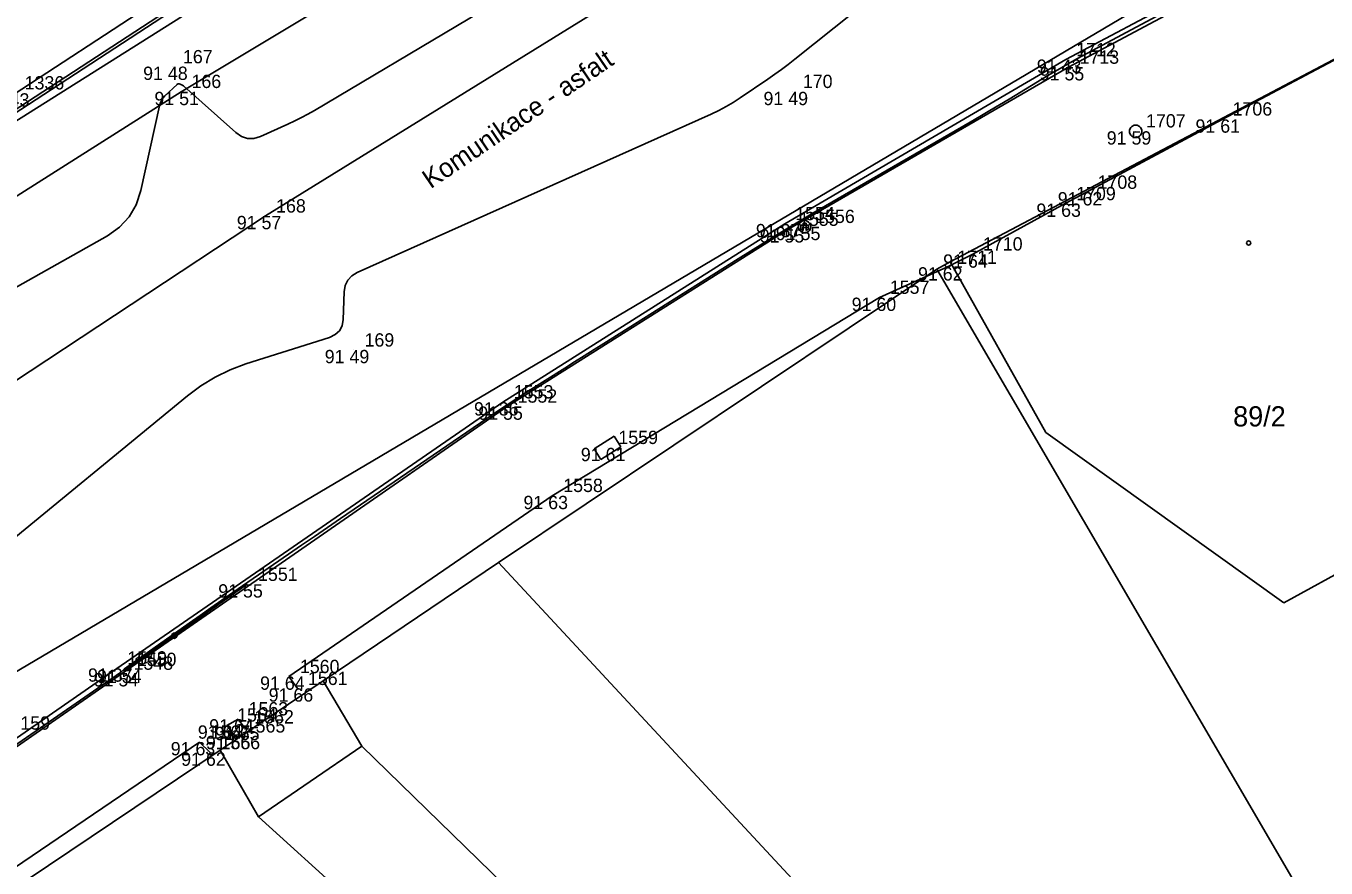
# Model space of a CAD drawing. Extents: x -711081 to -709338, y -1025122 to -1024092.
# Drawn here: x -710883.97 to -710856.62, y -1024997.03 to -1024979.31 of the extents above; entities that cross this region are included whole.
import ezdxf

# ---------------------------------------------------------------- set-up
doc = ezdxf.new("R2010")
doc.units = 0
for name, color, linetype in [('Ex_Minor Contours', 7, 'Continuous'), ('Z_betonova_konstrukce', 7, 'Continuous'), ('Z_body', 7, 'Continuous'), ('Z_body_cisla', 7, 'Continuous'), ('Z_body_vysky_redukovane', 7, 'Continuous'), ('Z_budova', 7, 'Continuous'), ('Z_katastr_cisla_stavebni', 7, 'Continuous'), ('Z_katastr_hranice', 7, 'Continuous'), ('Z_katastr_vnitrni_kresba', 7, 'Continuous'), ('Z_katastr_znacky_budov', 7, 'Continuous'), ('Z_komunikace', 7, 'Continuous'), ('Z_komunikace_osa', 7, 'Continuous'), ('Z_obruba', 7, 'Continuous'), ('Z_pilire', 7, 'Continuous'), ('Z_popisy', 7, 'Continuous'), ('Z_rozhranni', 7, 'Continuous'), ('Z_site_vodovod_znaky', 7, 'Continuous'), ('Z_sloupy', 7, 'Continuous'), ('Z_vdz12_plna', 7, 'Continuous'), ('Z_vstupy', 7, 'Continuous'), ('Z_zabradli', 7, 'Continuous'), ('Z_zabradli_znaky', 7, 'Continuous')]:
    doc.layers.add(name, color=color, linetype=linetype)

# ---------------------------------------------------------------- blocks, each defined once
blk = doc.blocks.new('POINT_DISPLAY')
blk.add_line((0, 0), (0, 0))
blk = doc.blocks.new('Z666')
for p, q in [((-0.25, 0.13), (-0.25, -0.13)), ((0.25, 0.13), (-0.25, 0.13)), ((0.25, -0.13), (0.25, 0.13)), ((-0.25, -0.13), (0.25, -0.13))]:
    blk.add_line(p, q)
blk = doc.blocks.new('Z614')
for p, q in [((-0.13, 0.03), (-0.1, 0.08)), ((-0.13, -0.03), (-0.13, 0.03)), ((-0.1, 0.08), (-0.08, 0.1)), ((-0.08, 0.1), (-0.03, 0.13)), ((-0.03, 0.13), (0.03, 0.13)), ((0.03, 0.13), (0.08, 0.1)), ((0.08, 0.1), (0.1, 0.08)), ((0.1, 0.08), (0.13, 0.03)), ((0.13, 0.03), (0.13, -0.03)), ((-0.1, -0.08), (-0.13, -0.03)), ((-0.08, -0.1), (-0.1, -0.08)), ((-0.03, -0.13), (-0.08, -0.1)), ((0.03, -0.13), (-0.03, -0.13)), ((0.08, -0.1), (0.03, -0.13)), ((0.1, -0.08), (0.08, -0.1)), ((0.13, -0.03), (0.1, -0.08))]:
    blk.add_line(p, q)
blk = doc.blocks.new('Z601')
for p, q in [((-0.13, 0.03), (-0.1, 0.08)), ((-0.13, -0.03), (-0.13, 0.03)), ((-0.1, 0.08), (-0.08, 0.1)), ((-0.08, 0.1), (-0.03, 0.13)), ((-0.08, 0.05), (-0.08, -0.05)), ((-0.03, 0.13), (0.03, 0.13)), ((-0.03, -0.08), (-0.03, 0.08)), ((-0.03, 0.08), (0.03, 0.08)), ((0.03, 0.13), (0.08, 0.1)), ((0.03, 0.08), (0.03, -0.08)), ((0.08, 0.1), (0.1, 0.08)), ((0.08, -0.05), (0.08, 0.05)), ((0.1, 0.08), (0.13, 0.03)), ((0.13, 0.03), (0.13, -0.03)), ((-0.1, -0.08), (-0.13, -0.03)), ((-0.08, -0.1), (-0.1, -0.08)), ((-0.08, -0.05), (-0.03, -0.08)), ((-0.03, -0.13), (-0.08, -0.1)), ((0.03, -0.13), (-0.03, -0.13)), ((0.03, -0.08), (0.08, -0.05)), ((0.08, -0.1), (0.03, -0.13)), ((0.1, -0.08), (0.08, -0.1)), ((0.13, -0.03), (0.1, -0.08))]:
    blk.add_line(p, q)
blk = doc.blocks.new('Z530')
for p, q in [((-0.05, 0.03), (-0.03, 0.05)), ((-0.05, -0.03), (-0.05, 0.03)), ((-0.03, 0.05), (0.03, 0.05)), ((-0.03, -0.03), (-0.03, 0.03)), ((-0.03, 0.03), (0.03, 0.03)), ((-0.03, -0.03), (0.03, 0.03)), ((0.03, 0.05), (0.05, 0.03)), ((0.03, 0.03), (0.03, -0.03)), ((0.05, 0.03), (0.05, -0.03)), ((-0.03, -0.05), (-0.05, -0.03)), ((0.03, -0.03), (-0.03, -0.03)), ((0.03, -0.05), (-0.03, -0.05)), ((0.05, -0.03), (0.03, -0.05))]:
    blk.add_line(p, q)

msp = doc.modelspace()

# ---------------------------------------------------------------- linework, layer by layer
at = {"layer": 'Ex_Minor Contours'}
for points in [[(-710871.44, -1024977.246), (-710877.904, -1024981.09), (-710878.04, -1024981.168), (-710878.179, -1024981.243), (-710878.319, -1024981.313), (-710878.462, -1024981.38), (-710879.036, -1024981.638), (-710879.176, -1024981.681), (-710879.31, -1024981.682), (-710879.438, -1024981.641), (-710879.558, -1024981.557), (-710880.649, -1024980.584), (-710880.66, -1024980.575), (-710880.671, -1024980.567), (-710880.683, -1024980.561), (-710880.696, -1024980.555), (-710880.748, -1024980.534), (-710880.76, -1024980.53), (-710880.772, -1024980.531), (-710880.783, -1024980.535), (-710880.793, -1024980.543), (-710881.048, -1024980.786), (-710881.09, -1024980.832), (-710881.123, -1024980.882), (-710881.149, -1024980.937), (-710881.166, -1024980.997), (-710881.555, -1024982.776), (-710881.651, -1024983.074), (-710881.8, -1024983.331), (-710882.003, -1024983.55), (-710882.259, -1024983.729), (-710887.334, -1024986.584)], [(-710886.31, -1024995.907), (-710881.984, -1024992.917), (-710881.976, -1024992.912), (-710881.969, -1024992.906), (-710881.962, -1024992.9), (-710881.955, -1024992.893), (-710881.928, -1024992.866), (-710881.921, -1024992.86), (-710881.914, -1024992.854), (-710881.907, -1024992.848), (-710881.899, -1024992.842), (-710880.54, -1024991.877), (-710880.31, -1024991.715), (-710880.08, -1024991.553), (-710879.849, -1024991.393), (-710879.618, -1024991.233), (-710878.448, -1024990.427), (-710878.176, -1024990.24), (-710877.904, -1024990.053), (-710877.631, -1024989.866), (-710877.359, -1024989.679), (-710874.276, -1024987.571), (-710874.074, -1024987.435), (-710873.871, -1024987.3), (-710873.667, -1024987.167), (-710873.462, -1024987.036), (-710872.639, -1024986.514), (-710872.433, -1024986.384), (-710872.228, -1024986.254), (-710872.022, -1024986.124), (-710871.816, -1024985.994), (-710868.992, -1024984.215), (-710868.471, -1024983.889), (-710867.946, -1024983.569), (-710867.419, -1024983.254), (-710866.889, -1024982.944), (-710864.111, -1024981.335), (-710863.905, -1024981.216), (-710863.699, -1024981.095), (-710863.494, -1024980.973), (-710863.29, -1024980.851), (-710862.473, -1024980.359), (-710862.268, -1024980.238), (-710862.062, -1024980.119), (-710861.854, -1024980.002), (-710861.645, -1024979.888), (-710857.928, -1024977.896)], [(-710884.784, -1024990.548), (-710880.576, -1024987.094), (-710880.293, -1024986.883), (-710879.993, -1024986.701), (-710879.678, -1024986.549), (-710879.347, -1024986.426), (-710877.588, -1024985.866), (-710877.466, -1024985.809), (-710877.378, -1024985.727), (-710877.322, -1024985.62), (-710877.3, -1024985.487), (-710877.278, -1024984.907), (-710877.256, -1024984.773), (-710877.203, -1024984.66), (-710877.118, -1024984.568), (-710877.002, -1024984.498), (-710869.556, -1024981.17), (-710869.397, -1024981.094), (-710869.243, -1024981.012), (-710869.092, -1024980.924), (-710868.945, -1024980.828), (-710868.366, -1024980.431), (-710868.222, -1024980.331), (-710868.079, -1024980.228), (-710867.939, -1024980.123), (-710867.8, -1024980.015), (-710866.554, -1024979.027)]]:
    msp.add_lwpolyline(points, dxfattribs=at)
at = {"layer": 'Z_betonova_konstrukce'}
for p, q in [((-710866.02, -1024985.03), (-710864.6, -1024984.39)), ((-710866.02, -1024985.03), (-710872.9, -1024989.2)), ((-710872.9, -1024989.2), (-710878.44, -1024993)), ((-710878.44, -1024993), (-710878.26, -1024993.25)), ((-710880.32, -1024994.38), (-710887.23, -1024999.07)), ((-710880.1, -1024994.6), (-710880.32, -1024994.38))]:
    msp.add_line(p, q, dxfattribs=at)
at = {"layer": 'Z_budova'}
for p, q in [((-710855.94, -1024979.76), (-710858.81, -1024981.28)), ((-710861.66, -1024982.81), (-710862.11, -1024983.05)), ((-710864.07, -1024984.12), (-710864.6, -1024984.39))]:
    msp.add_line(p, q, dxfattribs=at)
at = {"layer": 'Z_katastr_hranice'}
for p, q in [((-710871.97, -1024973.61), (-710899.64, -1024991.07)), ((-710890.97, -1024996.92), (-710857.57, -1024977.16)), ((-710856.09, -1024979.82), (-710864.53, -1024984.28)), ((-710864.53, -1024984.28), (-710864.81, -1024984.43)), ((-710864.81, -1024984.43), (-710874.03, -1024990.6)), ((-710864.81, -1024984.43), (-710856.72, -1024998.29)), ((-710874.03, -1024990.6), (-710877.72, -1024993.09)), ((-710858.27, -1025007.58), (-710874.03, -1024990.6)), ((-710877.72, -1024993.09), (-710879.89, -1024994.55)), ((-710879.89, -1024994.55), (-710883.95, -1024997.28))]:
    msp.add_line(p, q, dxfattribs=at)
at = {"layer": 'Z_katastr_vnitrni_kresba'}
for p, q in [((-710864.53, -1024984.28), (-710862.52, -1024987.87)), ((-710862.52, -1024987.87), (-710857.51, -1024991.45)), ((-710857.51, -1024991.45), (-710855.6, -1024990.4)), ((-710876.91, -1024994.47), (-710877.72, -1024993.09)), ((-710879.08, -1024995.95), (-710876.91, -1024994.47)), ((-710876.91, -1024994.47), (-710867.04, -1025004.05)), ((-710879.89, -1024994.55), (-710879.08, -1024995.95)), ((-710868.74, -1025005.31), (-710879.08, -1024995.95))]:
    msp.add_line(p, q, dxfattribs=at)
at = {"layer": 'Z_katastr_znacky_budov'}
msp.add_circle((-710858.252, -1024983.88), 0.0437, dxfattribs=at)
at = {"layer": 'Z_komunikace'}
for p, q in [((-710862.1, -1024980.02), (-710852.27, -1024974.81)), ((-710888.05, -1024983.59), (-710880.34, -1024978.56)), ((-710868.01, -1024983.48), (-710862.1, -1024980.02)), ((-710873.94, -1024987.23), (-710868.01, -1024983.48)), ((-710882.06, -1024992.83), (-710873.94, -1024987.23)), ((-710888.66, -1024997.41), (-710882.06, -1024992.83))]:
    msp.add_line(p, q, dxfattribs=at)
at = {"layer": 'Z_komunikace_osa'}
for p, q in [((-710878.93, -1024983.31), (-710869.43, -1024977.43)), ((-710887.53, -1024988.98), (-710878.93, -1024983.31))]:
    msp.add_line(p, q, dxfattribs=at)
at = {"layer": 'Z_obruba'}
for p, q in [((-710862.04, -1024980.18), (-710852.25, -1024974.95)), ((-710888.2, -1024983.35), (-710880.46, -1024978.29)), ((-710867.93, -1024983.59), (-710862.04, -1024980.18)), ((-710873.85, -1024987.32), (-710867.93, -1024983.59)), ((-710881.94, -1024992.93), (-710873.85, -1024987.32)), ((-710888.58, -1024997.53), (-710881.94, -1024992.93))]:
    msp.add_line(p, q, dxfattribs=at)
at = {"layer": 'Z_rozhranni'}
for p, q in [((-710888.01, -1024983.64), (-710880.3, -1024978.6)), ((-710879.51, -1024993.9), (-710879.75, -1024994.03)), ((-710879.39, -1024994.06), (-710879.51, -1024993.9)), ((-710879.75, -1024994.03), (-710879.58, -1024994.25))]:
    msp.add_line(p, q, dxfattribs=at)
at = {"layer": 'Z_vdz12_plna'}
for p, q in [((-710880.71, -1024980.7), (-710870.95, -1024974.84)), ((-710889.11, -1024986.02), (-710880.71, -1024980.7))]:
    msp.add_line(p, q, dxfattribs=at)
at = {"layer": 'Z_vstupy'}
for p, q in [((-710861.66, -1024982.81), (-710858.81, -1024981.28)), ((-710864.07, -1024984.12), (-710862.11, -1024983.05))]:
    msp.add_line(p, q, dxfattribs=at)
at = {"layer": 'Z_zabradli'}
msp.add_line((-710881.87, -1024992.86), (-710879.32, -1024991.06), dxfattribs=at)

# ---------------------------------------------------------------- block references
at = {"layer": 'Z_body'}
for p in [(-710880.9, -1024980.17), (-710862.1, -1024980.02), (-710862.04, -1024980.18), (-710880.71, -1024980.7), (-710867.85, -1024980.7), (-710858.81, -1024981.28), (-710860.63, -1024981.53), (-710861.66, -1024982.81), (-710862.11, -1024983.05), (-710878.93, -1024983.31), (-710868.01, -1024983.48), (-710867.93, -1024983.59), (-710867.59, -1024983.54), (-710864.07, -1024984.12), (-710864.6, -1024984.39), (-710866.02, -1024985.03), (-710877.08, -1024986.13), (-710873.94, -1024987.23), (-710873.85, -1024987.32), (-710871.74, -1024988.19), (-710872.9, -1024989.2), (-710879.32, -1024991.06), (-710882.06, -1024992.83), (-710881.94, -1024992.93), (-710881.87, -1024992.86), (-710878.44, -1024993), (-710878.26, -1024993.25), (-710879.51, -1024993.9), (-710879.75, -1024994.03), (-710879.39, -1024994.06), (-710880.32, -1024994.38), (-710879.58, -1024994.25), (-710880.1, -1024994.6)]:
    msp.add_blockref('POINT_DISPLAY', p, dxfattribs=at)
at = {"layer": 'Z_pilire', "rotation": 32.4}
msp.add_blockref('Z666', (-710871.74, -1024988.19), dxfattribs=at)
at = {"layer": 'Z_site_vodovod_znaky'}
msp.add_blockref('Z614', (-710860.63, -1024981.53), dxfattribs=at)
at = {"layer": 'Z_sloupy'}
msp.add_blockref('Z601', (-710867.59, -1024983.54), dxfattribs=at)
at = {"layer": 'Z_zabradli_znaky', "rotation": 35.2}
msp.add_blockref('Z530', (-710880.85, -1024992.14), dxfattribs=at)

# ---------------------------------------------------------------- texts
at = {"layer": 'Z_body_cisla'}
for s, p in [('1712', (-710861.88, -1024979.95)), ('167', (-710880.67, -1024980.1)), ('1713', (-710861.81, -1024980.11)), ('1336', (-710884, -1024980.65)), ('166', (-710880.49, -1024980.62)), ('170', (-710867.63, -1024980.62)), ('1706', (-710858.59, -1024981.2)), ('1707', (-710860.41, -1024981.45)), ('1709', (-710861.88, -1024982.98)), ('1708', (-710861.43, -1024982.74)), ('168', (-710878.71, -1024983.24)), ('1554', (-710867.79, -1024983.4)), ('1555', (-710867.71, -1024983.52)), ('1556', (-710867.37, -1024983.46)), ('1710', (-710863.84, -1024984.04)), ('1711', (-710864.38, -1024984.32)), ('1557', (-710865.8, -1024984.95)), ('169', (-710876.85, -1024986.06)), ('1553', (-710873.71, -1024987.15)), ('1552', (-710873.63, -1024987.24)), ('1559', (-710871.51, -1024988.11)), ('1558', (-710872.67, -1024989.12)), ('1551', (-710879.09, -1024990.99)), ('1549', (-710881.84, -1024992.75)), ('1550', (-710881.64, -1024992.78)), ('1548', (-710881.71, -1024992.86)), ('1560', (-710878.21, -1024992.93)), ('1561', (-710878.04, -1024993.18)), ('1563', (-710879.29, -1024993.82)), ('159', (-710884.09, -1024994.12)), ('1564', (-710879.53, -1024993.95)), ('1565', (-710879.35, -1024994.18)), ('1562', (-710879.17, -1024993.99)), ('1567', (-710880.09, -1024994.31)), ('1566', (-710879.88, -1024994.53))]:
    msp.add_text(s, height=0.28, dxfattribs=at).set_placement(p)
at = {"layer": 'Z_body_vysky_redukovane'}
for s, p in [('91 48', (-710881.507, -1024980.45)), ('91 43', (-710862.707, -1024980.3)), ('91 55', (-710862.647, -1024980.46)), ('91 43', (-710884.837, -1024981.01)), ('91 51', (-710881.27, -1024980.98)), ('91 49', (-710868.457, -1024980.98)), ('91 61', (-710859.37, -1024981.56)), ('91 59', (-710861.237, -1024981.81)), ('91 62', (-710862.267, -1024983.09)), ('91 63', (-710862.717, -1024983.33)), ('91 57', (-710879.537, -1024983.59)), ('91 37', (-710868.617, -1024983.76)), ('91 55', (-710868.197, -1024983.82)), ('91 55', (-710868.537, -1024983.87)), ('91 64', (-710864.677, -1024984.4)), ('91 62', (-710865.207, -1024984.67)), ('91 60', (-710866.603, -1024985.31)), ('91 49', (-710877.687, -1024986.41)), ('91 36', (-710874.547, -1024987.51)), ('91 55', (-710874.457, -1024987.6)), ('91 61', (-710872.3, -1024988.47)), ('91 63', (-710873.507, -1024989.48)), ('91 55', (-710879.927, -1024991.34)), ('91 37', (-710882.667, -1024993.11)), ('91 54', (-710882.547, -1024993.21)), ('91 54', (-710882.477, -1024993.14)), ('91 64', (-710879.047, -1024993.28)), ('91 66', (-710878.867, -1024993.53)), ('91 64', (-710880.117, -1024994.18)), ('91 64', (-710880.357, -1024994.31)), ('91 65', (-710879.997, -1024994.34)), ('91 63', (-710880.927, -1024994.66)), ('91 65', (-710880.187, -1024994.53)), ('91 62', (-710880.707, -1024994.88))]:
    msp.add_text(s, height=0.28, dxfattribs=at).set_placement(p)
at = {"layer": 'Z_katastr_cisla_stavebni'}
msp.add_text('89/2', height=0.425, dxfattribs=at).set_placement((-710858.578, -1024987.74))
at = {"layer": 'Z_popisy'}
msp.add_text('Komunikace - asfalt', height=0.4, rotation=34.2, dxfattribs=at).set_placement((-710875.46, -1024982.75))

doc.saveas('drawing.dxf')
